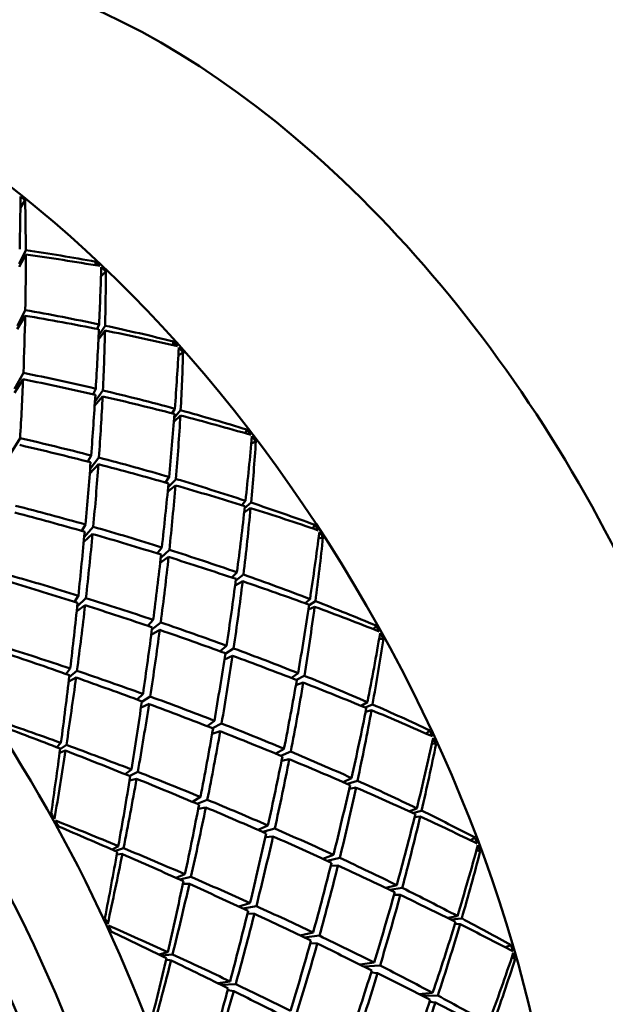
# Model space of a CAD drawing. Header units: inches. Extents: x 0.1 to 33.9, y 0.6 to 21.4.
# Tile 274 of 285: x 29.256 to 29.394, y 16.248 to 16.479. Entities that reach past the tile are written whole.
import ezdxf

# ---------------------------------------------------------------- set-up
doc = ezdxf.new("R2010")
doc.units = ezdxf.units.IN
doc.header["$MEASUREMENT"] = 0
doc.layers.add('Visible (ANSI)', color=7, linetype='Continuous', lineweight=50)

msp = doc.modelspace()

# ---------------------------------------------------------------- linework, layer by layer
at = {"layer": 'Visible (ANSI)'}
for p, q in [((29.2563, 16.43483), (29.25741, 16.43654)), ((29.25758, 16.42377), (29.25604, 16.4209)), ((29.25606, 16.42158), (29.25757, 16.42481)), ((29.2739, 16.42126), (29.27397, 16.42206)), ((29.27522, 16.41863), (29.27633, 16.41982)), ((29.25743, 16.40942), (29.25557, 16.40625)), ((29.2556, 16.40708), (29.25746, 16.41073)), ((29.27479, 16.40737), (29.27433, 16.40632)), ((29.27467, 16.40468), (29.27619, 16.40708)), ((29.27617, 16.40595), (29.27463, 16.40387)), ((29.29205, 16.40253), (29.29223, 16.40337)), ((29.29337, 16.40006), (29.29447, 16.40085)), ((29.25494, 16.39228), (29.25701, 16.396)), ((29.25695, 16.39451), (29.2549, 16.39136)), ((29.27399, 16.39229), (29.27338, 16.391)), ((29.2738, 16.38924), (29.27566, 16.3919)), ((29.27559, 16.3905), (29.27373, 16.38826)), ((29.29254, 16.3876), (29.29189, 16.38653)), ((29.29238, 16.38543), (29.29391, 16.38722)), ((29.29384, 16.38602), (29.29231, 16.38453)), ((29.30916, 16.38183), (29.30946, 16.38269)), ((29.2541, 16.37719), (29.25624, 16.38069)), ((29.31048, 16.37945), (29.31156, 16.37994)), ((29.27291, 16.37662), (29.27216, 16.37519)), ((29.27267, 16.3735), (29.27473, 16.37615)), ((29.27461, 16.37456), (29.27258, 16.37242)), ((29.2912, 16.37158), (29.29032, 16.3703)), ((29.29097, 16.36917), (29.29282, 16.3711)), ((29.29269, 16.36962), (29.29086, 16.36808)), ((29.30912, 16.366), (29.30824, 16.36496)), ((29.30893, 16.36425), (29.31044, 16.36557)), ((29.31032, 16.36431), (29.30882, 16.36327)), ((29.27069, 16.35894), (29.27155, 16.36042)), ((29.27128, 16.35748), (29.2734, 16.35989)), ((29.32493, 16.3595), (29.32539, 16.36035)), ((29.27117, 16.35635), (29.27324, 16.35821)), ((29.32626, 16.35717), (29.3273, 16.35742)), ((29.2895, 16.35505), (29.28843, 16.35365)), ((29.28923, 16.35263), (29.29126, 16.35449)), ((29.29108, 16.35282), (29.28909, 16.35142)), ((29.3071, 16.34921), (29.30592, 16.34799)), ((29.30847, 16.34712), (29.30669, 16.34611)), ((29.30685, 16.34731), (29.30865, 16.34867)), ((29.26897, 16.34231), (29.26992, 16.34374)), ((29.27168, 16.34319), (29.26964, 16.34118)), ((29.32427, 16.34293), (29.32311, 16.34196)), ((29.32406, 16.34152), (29.32552, 16.34245)), ((29.26952, 16.34007), (29.27149, 16.34151)), ((29.32535, 16.34114), (29.32389, 16.34047)), ((29.28622, 16.33665), (29.28746, 16.33806)), ((29.28701, 16.33457), (29.289, 16.3357)), ((29.28718, 16.33584), (29.28924, 16.33746)), ((29.33913, 16.33589), (29.33977, 16.3367)), ((29.34048, 16.33358), (29.34147, 16.33364)), ((29.30467, 16.33199), (29.30321, 16.33069)), ((29.30438, 16.33012), (29.30634, 16.33137)), ((29.30608, 16.32964), (29.30418, 16.32879)), ((29.26703, 16.32537), (29.268, 16.32664)), ((29.26764, 16.32357), (29.26937, 16.32455)), ((29.26958, 16.32611), (29.26776, 16.3246)), ((29.32145, 16.32555), (29.3199, 16.32443)), ((29.32106, 16.32398), (29.32293, 16.32495)), ((29.32266, 16.32336), (29.32096, 16.32277)), ((29.28371, 16.31936), (29.28508, 16.32068)), ((29.28676, 16.32007), (29.2848, 16.3188)), ((29.28462, 16.31754), (29.28649, 16.31833)), ((29.33774, 16.31875), (29.33627, 16.31789)), ((29.33722, 16.31749), (29.33892, 16.31823)), ((29.33868, 16.31689), (29.3373, 16.31651)), ((29.30012, 16.31313), (29.30182, 16.3144)), ((29.30137, 16.31264), (29.30351, 16.31374)), ((29.30129, 16.31134), (29.30319, 16.31193)), ((29.35152, 16.31139), (29.35237, 16.31213)), ((29.26488, 16.30817), (29.26582, 16.30918)), ((29.2671, 16.30872), (29.26563, 16.30774)), ((29.31816, 16.30782), (29.31623, 16.30669)), ((29.3529, 16.30907), (29.35383, 16.30897)), ((29.26551, 16.30686), (29.2669, 16.30739)), ((29.31742, 16.3062), (29.31974, 16.30716)), ((29.3194, 16.30538), (29.31759, 16.30497)), ((29.28092, 16.30185), (29.28235, 16.30297)), ((29.28192, 16.30036), (29.28356, 16.30078)), ((29.28385, 16.30239), (29.28195, 16.30144)), ((29.33401, 16.30096), (29.33202, 16.30002)), ((29.33308, 16.29956), (29.3354, 16.30033)), ((29.33506, 16.2987), (29.33345, 16.29845)), ((29.29666, 16.29539), (29.29857, 16.29651)), ((29.30017, 16.29585), (29.29777, 16.29493)), ((29.29804, 16.29377), (29.29981, 16.29407)), ((29.34932, 16.29383), (29.34748, 16.29314)), ((29.34834, 16.29275), (29.35043, 16.2933)), ((29.35011, 16.29193), (29.34881, 16.2918)), ((29.31211, 16.28879), (29.3144, 16.28982)), ((29.31322, 16.2883), (29.31599, 16.28912)), ((29.31379, 16.28709), (29.31557, 16.28727)), ((29.36189, 16.28638), (29.36299, 16.287)), ((29.27788, 16.28417), (29.27929, 16.285)), ((29.2805, 16.2845), (29.27863, 16.28384)), ((29.27893, 16.28302), (29.28023, 16.28314)), ((29.32976, 16.28291), (29.32725, 16.28204)), ((29.3283, 16.28156), (29.33125, 16.28222)), ((29.36333, 16.28402), (29.36418, 16.2838)), ((29.3308, 16.28042), (29.32912, 16.28035)), ((29.29288, 16.27752), (29.29492, 16.27838)), ((29.29633, 16.27777), (29.29375, 16.27712)), ((29.29443, 16.2761), (29.29596, 16.27613)), ((29.3446, 16.27583), (29.34206, 16.27516)), ((29.343, 16.27472), (29.3459, 16.27519)), ((29.34545, 16.27354), (29.34396, 16.27355)), ((29.30756, 16.27081), (29.31017, 16.2716)), ((29.31167, 16.27092), (29.3085, 16.27037)), ((29.30958, 16.26917), (29.31122, 16.26911)), ((29.35883, 16.26858), (29.35654, 16.26813)), ((29.3573, 16.26775), (29.35986, 16.26804)), ((29.35946, 16.26667), (29.35826, 16.26673)), ((29.32195, 16.26403), (29.32499, 16.26469)), ((29.32289, 16.26358), (29.32648, 16.26398)), ((29.32432, 16.26225), (29.32596, 16.26211)), ((29.37007, 16.26126), (29.37147, 16.26173)), ((29.2888, 16.25958), (29.29087, 16.26009)), ((29.29201, 16.25957), (29.28939, 16.25929)), ((29.29047, 16.25836), (29.29166, 16.25819)), ((29.3393, 16.25766), (29.33603, 16.25719)), ((29.33693, 16.25675), (29.34068, 16.25697)), ((29.37161, 16.25885), (29.37238, 16.25854)), ((29.34013, 16.25516), (29.33859, 16.25534)), ((29.30261, 16.25282), (29.3055, 16.25325)), ((29.30682, 16.25263), (29.3033, 16.25248)), ((29.30496, 16.25123), (29.30635, 16.25097)), ((29.35303, 16.25056), (29.3498, 16.25028)), ((29.3506, 16.24987), (29.35423, 16.24992)), ((29.35369, 16.24828), (29.35233, 16.24849))]:
    msp.add_line(p, q, dxfattribs=at)
for centre, major_axis, ratio, start_param, end_param in [((29.37971, 16.36574), (0.09524, -0.16495), 0.57735, 0, 3.141593), ((29.28958, 16.3137), (0.09774, -0.16928), 0.57735, 0, 3.141593), ((29.2273, 16.27774), (-0.11024, 0.19093), 0.57735, 3.141593, 6.283185), ((29.15043, 16.23336), (-0.11024, 0.19093), 0.57735, 3.02103, 6.403748), ((29.12391, 16.21805), (-0.11024, 0.19093), 0.57735, 3.141593, 6.283185), ((29.20328, 16.26387), (-0.03572, -0.27368), 0.143443, 2.218989, 2.276047), ((29.2164, 16.27145), (0.10408, -0.19444), 0.630678, 2.180005, 2.18693), ((29.17445, 16.24723), (0.05457, 0.28145), 0.222801, 5.437595, 5.492474), ((29.17445, 16.24723), (0.05457, 0.28145), 0.222801, 5.374763, 5.432849), ((29.17445, 16.24723), (0.31249, 0.00558), 0.58614, 1.236208, 1.291087), ((29.20328, 16.26387), (0.31137, -0.01956), 0.527741, 1.371708, 1.428766), ((29.14159, 16.22826), (-0.10399, 0.18011), 0.57735, 3.424531, 6.000247), ((29.2164, 16.27145), (0.09847, -0.19755), 0.618746, 2.080955, 2.087879), ((29.20328, 16.26387), (-0.04781, -0.27892), 0.194494, 2.14419, 2.201248), ((29.2164, 16.27145), (0.10626, -0.19321), 0.632906, 2.047235, 2.054159), ((29.17445, 16.24723), (0.06634, 0.28505), 0.271279, 5.369408, 5.424287), ((29.17445, 16.24723), (0.05457, 0.28145), 0.222801, 5.311931, 5.369085), ((29.20328, 16.26387), (0.30891, -0.03335), 0.488152, 1.390344, 1.447498), ((29.17445, 16.24723), (0.31218, -0.01099), 0.549491, 1.262967, 1.321053), ((29.17445, 16.24723), (0.31218, -0.01099), 0.549491, 1.203342, 1.258222), ((29.20328, 16.26387), (-0.04781, -0.27892), 0.194494, 2.082291, 2.139444), ((29.17445, 16.24723), (0.06634, 0.28505), 0.271279, 5.306576, 5.364662), ((29.20328, 16.26387), (0.30891, -0.03335), 0.488152, 1.32854, 1.385598), ((29.2164, 16.27145), (0.10015, -0.19662), 0.623521, 1.950161, 1.957086), ((29.20328, 16.26387), (-0.05966, -0.28314), 0.243904, 2.073723, 2.130781), ((29.2164, 16.27145), (0.10852, -0.19192), 0.634161, 1.914119, 1.921043), ((29.17445, 16.24723), (0.07803, 0.28751), 0.318161, 5.30504, 5.359919), ((29.17445, 16.24723), (0.31046, -0.0257), 0.510871, 1.286966, 1.34412), ((29.17445, 16.24723), (0.05457, 0.28145), 0.222801, 5.249099, 5.305701), ((29.20328, 16.26387), (0.30524, -0.04575), 0.447019, 1.40475, 1.461352), ((29.13275, 16.22315), (0.10399, -0.18011), 0.57735, 0.785398, 2.356194), ((29.20328, 16.26387), (-0.04781, -0.27892), 0.194494, 2.020011, 2.076613), ((29.17445, 16.24723), (0.31046, -0.0257), 0.510871, 1.223202, 1.281288), ((29.17445, 16.24723), (0.06634, 0.28505), 0.271279, 5.243744, 5.300898), ((29.20328, 16.26387), (0.30524, -0.04575), 0.447019, 1.341918, 1.399072), ((29.20328, 16.26387), (-0.05966, -0.28314), 0.243904, 2.011823, 2.068977), ((29.17445, 16.24723), (0.31046, -0.0257), 0.510871, 1.163577, 1.218456), ((29.17445, 16.24723), (0.07803, 0.28751), 0.318161, 5.242208, 5.300294), ((29.20328, 16.26387), (0.30524, -0.04575), 0.447019, 1.280114, 1.337172), ((29.2164, 16.27145), (0.10203, -0.19558), 0.627526, 1.818581, 1.825505), ((29.17445, 16.24723), (0.30747, -0.03885), 0.470597, 1.304812, 1.361414), ((29.20328, 16.26387), (0.07138, 0.28626), 0.291686, 5.148797, 5.205855), ((29.17445, 16.24723), (0.08977, 0.28872), 0.363519, 5.24441, 5.299289), ((29.2164, 16.27145), (0.11081, -0.1906), 0.634414, 1.780851, 1.787776), ((29.20328, 16.26387), (0.30042, -0.057), 0.404445, 1.414599, 1.471019), ((29.20328, 16.26387), (-0.04781, -0.27892), 0.194494, 1.957361, 2.013781), ((29.17445, 16.24723), (0.30747, -0.03885), 0.470597, 1.241428, 1.298582), ((29.17445, 16.24723), (0.06634, 0.28505), 0.271279, 5.180912, 5.237514), ((29.20328, 16.26387), (0.30042, -0.057), 0.404445, 1.351767, 1.40837), ((29.20328, 16.26387), (-0.05966, -0.28314), 0.243904, 1.949543, 2.006145), ((29.17445, 16.24723), (0.30747, -0.03885), 0.470597, 1.177665, 1.235751), ((29.17445, 16.24723), (0.07803, 0.28751), 0.318161, 5.179376, 5.23653), ((29.20328, 16.26387), (0.30042, -0.057), 0.404445, 1.288936, 1.34609), ((29.17445, 16.24723), (0.30747, -0.03885), 0.470597, 1.11804, 1.172919), ((29.20328, 16.26387), (0.29449, -0.0673), 0.360446, 1.420362, 1.476964), ((29.17445, 16.24723), (0.3033, -0.05073), 0.428836, 1.317365, 1.373784), ((29.20328, 16.26387), (0.07138, 0.28626), 0.291686, 5.086897, 5.144051), ((29.17445, 16.24723), (0.08977, 0.28872), 0.363519, 5.181578, 5.239664), ((29.20328, 16.26387), (0.30042, -0.057), 0.404445, 1.227132, 1.28419), ((29.20328, 16.26387), (-0.04781, -0.27892), 0.194494, 1.894347, 1.950949), ((29.17445, 16.24723), (0.3033, -0.05073), 0.428836, 1.25435, 1.310952), ((29.20328, 16.26387), (0.08308, 0.28819), 0.337902, 5.086041, 5.143099), ((29.2164, 16.27145), (0.10408, -0.19444), 0.630678, 1.686331, 1.693256), ((29.2164, 16.27145), (0.11308, -0.18928), 0.633658, 1.647634, 1.654559), ((29.17445, 16.24723), (0.06634, 0.28505), 0.271279, 5.11808, 5.174499), ((29.20328, 16.26387), (0.29449, -0.0673), 0.360446, 1.35753, 1.41395), ((29.17445, 16.24723), (0.10167, 0.28862), 0.40742, 5.187611, 5.24249), ((29.17445, 16.24723), (0.3033, -0.05073), 0.428836, 1.190966, 1.24812), ((29.20328, 16.26387), (-0.05966, -0.28314), 0.243904, 1.886894, 1.943313), ((29.17445, 16.24723), (0.07803, 0.28751), 0.318161, 5.116545, 5.173147), ((29.20328, 16.26387), (0.29449, -0.0673), 0.360446, 1.294698, 1.351301), ((29.20328, 16.26387), (0.28749, -0.0768), 0.314985, 1.422305, 1.479459), ((29.17445, 16.24723), (0.29799, -0.06155), 0.385649, 1.325224, 1.381826), ((29.20328, 16.26387), (0.07138, 0.28626), 0.291686, 5.024617, 5.081219), ((29.17445, 16.24723), (0.08977, 0.28872), 0.363519, 5.118746, 5.1759), ((29.20328, 16.26387), (0.29449, -0.0673), 0.360446, 1.231867, 1.289021), ((29.17445, 16.24723), (0.3033, -0.05073), 0.428836, 1.127202, 1.185288), ((29.17445, 16.24723), (0.29799, -0.06155), 0.385649, 1.262575, 1.318994), ((29.17445, 16.24723), (0.3033, -0.05073), 0.428836, 1.067577, 1.122457), ((29.20328, 16.26387), (-0.04781, -0.27892), 0.194494, 1.830963, 1.888117), ((29.17445, 16.24723), (0.06634, 0.28505), 0.271279, 5.055248, 5.11185), ((29.20328, 16.26387), (0.28749, -0.0768), 0.314985, 1.359473, 1.416076), ((29.20328, 16.26387), (0.08308, 0.28819), 0.337902, 5.024141, 5.081295), ((29.17445, 16.24723), (0.10167, 0.28862), 0.40742, 5.124779, 5.182865), ((29.20328, 16.26387), (0.29449, -0.0673), 0.360446, 1.170063, 1.227121), ((29.20328, 16.26387), (-0.05966, -0.28314), 0.243904, 1.823879, 1.880481), ((29.17445, 16.24723), (0.07803, 0.28751), 0.318161, 5.053713, 5.110132), ((29.20328, 16.26387), (0.28749, -0.0768), 0.314985, 1.296642, 1.353061), ((29.17445, 16.24723), (0.29799, -0.06155), 0.385649, 1.19956, 1.256163), ((29.2164, 16.27145), (0.10626, -0.19321), 0.632906, 1.55356, 1.560485), ((29.20328, 16.26387), (0.09488, 0.28885), 0.382625, 5.02704, 5.084098), ((29.17445, 16.24723), (0.11385, 0.28707), 0.449896, 5.134925, 5.189804), ((29.2164, 16.27145), (0.11528, -0.18798), 0.631911, 1.514668, 1.521592), ((29.17445, 16.24723), (0.2916, -0.07148), 0.341026, 1.328766, 1.38592), ((29.17445, 16.24723), (0.29799, -0.06155), 0.385649, 1.136177, 1.193331), ((29.20328, 16.26387), (0.27944, -0.08567), 0.267995, 1.420512, 1.478598), ((29.20328, 16.26387), (0.07138, 0.28626), 0.291686, 4.961968, 5.018388), ((29.17445, 16.24723), (0.08977, 0.28872), 0.363519, 5.055914, 5.112516), ((29.20328, 16.26387), (0.28749, -0.0768), 0.314985, 1.23381, 1.290412), ((29.20328, 16.26387), (-0.04781, -0.27892), 0.194494, 1.767199, 1.825285), ((29.17445, 16.24723), (0.06634, 0.28505), 0.271279, 4.992416, 5.04957), ((29.20328, 16.26387), (0.27944, -0.08567), 0.267995, 1.35768, 1.414834), ((29.17445, 16.24723), (0.2916, -0.07148), 0.341026, 1.266486, 1.323089), ((29.20328, 16.26387), (0.08308, 0.28819), 0.337902, 4.961861, 5.018463), ((29.17445, 16.24723), (0.29799, -0.06155), 0.385649, 1.072413, 1.130499), ((29.17445, 16.24723), (0.10167, 0.28862), 0.40742, 5.061947, 5.119101), ((29.20328, 16.26387), (0.28749, -0.0768), 0.314985, 1.170978, 1.228132), ((29.17445, 16.24723), (0.2916, -0.07148), 0.341026, 1.203837, 1.260257), ((29.20328, 16.26387), (-0.05966, -0.28314), 0.243904, 1.760496, 1.81765), ((29.17445, 16.24723), (0.07803, 0.28751), 0.318161, 4.990881, 5.047483), ((29.20328, 16.26387), (0.27944, -0.08567), 0.267995, 1.294848, 1.35145), ((29.20328, 16.26387), (0.09488, 0.28885), 0.382625, 4.965141, 5.022295), ((29.17445, 16.24723), (0.11385, 0.28707), 0.449896, 5.072093, 5.130179), ((29.20328, 16.26387), (0.28749, -0.0768), 0.314985, 1.109174, 1.166232), ((29.17445, 16.24723), (0.29799, -0.06155), 0.385649, 1.012788, 1.067667), ((29.17445, 16.24723), (0.28415, -0.0807), 0.294915, 1.328166, 1.385224), ((29.20328, 16.26387), (0.27037, -0.09403), 0.219405, 1.414886, 1.469765), ((29.20328, 16.26387), (0.07138, 0.28626), 0.291686, 4.898954, 4.955556), ((29.17445, 16.24723), (0.2916, -0.07148), 0.341026, 1.140823, 1.197425), ((29.17445, 16.24723), (0.08977, 0.28872), 0.363519, 4.993082, 5.049502), ((29.20328, 16.26387), (0.27944, -0.08567), 0.267995, 1.232016, 1.288435), ((29.20328, 16.26387), (0.10688, 0.28813), 0.42591, 4.971969, 5.029027), ((29.2164, 16.27145), (0.10852, -0.19192), 0.634161, 1.420444, 1.427369), ((29.2164, 16.27145), (0.11737, -0.18674), 0.629214, 1.382137, 1.389062), ((29.20328, 16.26387), (-0.04781, -0.27892), 0.194494, 1.707574, 1.762453), ((29.17445, 16.24723), (0.28415, -0.0807), 0.294915, 1.266267, 1.323421), ((29.17445, 16.24723), (0.12646, 0.28393), 0.490927, 5.086835, 5.141715), ((29.17445, 16.24723), (0.06634, 0.28505), 0.271279, 4.930613, 4.987671), ((29.20328, 16.26387), (0.27037, -0.09403), 0.219405, 1.352054, 1.41014), ((29.20328, 16.26387), (0.08308, 0.28819), 0.337902, 4.899212, 4.955631), ((29.17445, 16.24723), (0.10167, 0.28862), 0.40742, 4.999116, 5.055718), ((29.20328, 16.26387), (0.27944, -0.08567), 0.267995, 1.169184, 1.225786), ((29.17445, 16.24723), (0.2916, -0.07148), 0.341026, 1.077439, 1.134593), ((29.20328, 16.26387), (-0.05966, -0.28314), 0.243904, 1.696732, 1.754818), ((29.17445, 16.24723), (0.07803, 0.28751), 0.318161, 4.928049, 4.985203), ((29.20328, 16.26387), (0.27037, -0.09403), 0.219405, 1.289222, 1.346376), ((29.17445, 16.24723), (0.28415, -0.0807), 0.294915, 1.203987, 1.260589), ((29.20328, 16.26387), (0.09488, 0.28885), 0.382625, 4.902861, 4.959463), ((29.17445, 16.24723), (0.11385, 0.28707), 0.449896, 5.009261, 5.066415), ((29.20328, 16.26387), (0.27944, -0.08567), 0.267995, 1.106352, 1.163506), ((29.17445, 16.24723), (0.2916, -0.07148), 0.341026, 1.013675, 1.071761), ((29.20328, 16.26387), (0.07138, 0.28626), 0.291686, 4.83557, 4.892724), ((29.17445, 16.24723), (0.08977, 0.28872), 0.363519, 4.93025, 4.986852), ((29.20328, 16.26387), (0.27037, -0.09403), 0.219405, 1.22639, 1.282992), ((29.17445, 16.24723), (0.28415, -0.0807), 0.294915, 1.141338, 1.197757), ((29.16133, 16.23965), (0.1135, -0.18904), 0.521519, 1.531486, 1.53841), ((29.20328, 16.26387), (0.10688, 0.28813), 0.42591, 4.91007, 4.967223), ((29.17445, 16.24723), (0.12646, 0.28393), 0.490927, 5.024004, 5.08209), ((29.20328, 16.26387), (0.27944, -0.08567), 0.267995, 1.044549, 1.101607), ((29.17445, 16.24723), (0.2916, -0.07148), 0.341026, 0.95405, 1.008929), ((29.16133, 16.23965), (0.10605, -0.19334), 0.52234, 1.542871, 1.549796), ((29.17445, 16.24723), (-0.27566, 0.08933), 0.247243, 4.403503, 4.460561), ((29.20328, 16.26387), (0.26029, -0.10201), 0.169172, 1.342314, 1.397193), ((29.20328, 16.26387), (0.08308, 0.28819), 0.337902, 4.836197, 4.892799), ((29.17445, 16.24723), (0.10167, 0.28862), 0.40742, 4.936284, 4.992703), ((29.20328, 16.26387), (0.27037, -0.09403), 0.219405, 1.163558, 1.219978), ((29.17445, 16.24723), (0.28415, -0.0807), 0.294915, 1.078323, 1.134925), ((29.2164, 16.27145), (0.11081, -0.1906), 0.634414, 1.287177, 1.294102), ((29.20328, 16.26387), (0.11922, 0.28592), 0.46777, 4.921193, 4.978251), ((29.2164, 16.27145), (0.11931, -0.18558), 0.625625, 1.250205, 1.25713), ((29.20328, 16.26387), (-0.05966, -0.28314), 0.243904, 1.637107, 1.691986), ((29.17445, 16.24723), (0.07803, 0.28751), 0.318161, 4.866245, 4.923303), ((29.20328, 16.26387), (0.26029, -0.10201), 0.169172, 1.279482, 1.337568), ((29.17445, 16.24723), (-0.27566, 0.08933), 0.247243, 4.341604, 4.398758), ((29.17445, 16.24723), (0.28415, -0.0807), 0.294915, 1.014939, 1.072093), ((29.17445, 16.24723), (0.13967, 0.27904), 0.530403, 5.044061, 5.09894), ((29.20328, 16.26387), (0.09488, 0.28885), 0.382625, 4.840211, 4.896631), ((29.17445, 16.24723), (0.11385, 0.28707), 0.449896, 4.946429, 5.003031), ((29.20328, 16.26387), (0.27037, -0.09403), 0.219405, 1.100726, 1.157329), ((29.17445, 16.24723), (-0.27566, 0.08933), 0.247243, 4.279324, 4.335926), ((29.20328, 16.26387), (0.07138, 0.28626), 0.291686, 4.771806, 4.829892), ((29.17445, 16.24723), (0.08977, 0.28872), 0.363519, 4.867418, 4.924572), ((29.20328, 16.26387), (0.26029, -0.10201), 0.169172, 1.21665, 1.273804), ((29.20328, 16.26387), (0.10688, 0.28813), 0.42591, 4.84779, 4.904392), ((29.17445, 16.24723), (0.12646, 0.28393), 0.490927, 4.961172, 5.018326), ((29.20328, 16.26387), (0.27037, -0.09403), 0.219405, 1.037895, 1.095049), ((29.17445, 16.24723), (0.28415, -0.0807), 0.294915, 0.951175, 1.009261), ((29.17445, 16.24723), (-0.27566, 0.08933), 0.247243, 4.216675, 4.273094), ((29.20328, 16.26387), (0.08308, 0.28819), 0.337902, 4.772814, 4.829968), ((29.17445, 16.24723), (0.10167, 0.28862), 0.40742, 4.873452, 4.930054), ((29.20328, 16.26387), (0.26029, -0.10201), 0.169172, 1.153818, 1.21042), ((29.16133, 16.23965), (0.11164, -0.19012), 0.520488, 1.410909, 1.417834), ((29.16133, 16.23965), (0.10425, -0.19436), 0.524579, 1.422178, 1.429102), ((29.17445, 16.24723), (-0.26615, 0.09751), 0.197947, 4.333318, 4.390376), ((29.20328, 16.26387), (0.11922, 0.28592), 0.46777, 4.859293, 4.916447), ((29.17445, 16.24723), (0.13967, 0.27904), 0.530403, 4.981229, 5.039315), ((29.20328, 16.26387), (0.27037, -0.09403), 0.219405, 0.976091, 1.033149), ((29.17445, 16.24723), (0.28415, -0.0807), 0.294915, 0.89155, 0.94643), ((29.20328, 16.26387), (0.24921, -0.10976), 0.117322, 1.265139, 1.320018), ((29.17445, 16.24723), (-0.27566, 0.08933), 0.247243, 4.15366, 4.210262), ((29.20328, 16.26387), (0.09488, 0.28885), 0.382625, 4.777197, 4.833799), ((29.17445, 16.24723), (0.11385, 0.28707), 0.449896, 4.883597, 4.940017), ((29.20328, 16.26387), (0.26029, -0.10201), 0.169172, 1.090986, 1.147406), ((29.2164, 16.27145), (0.11308, -0.18928), 0.633658, 1.15396, 1.160885), ((29.17445, 16.24723), (-0.26615, 0.09751), 0.197947, 4.271418, 4.328572), ((29.20328, 16.26387), (0.13207, 0.28205), 0.50815, 4.875292, 4.93235), ((29.2164, 16.27145), (0.12105, -0.18453), 0.621224, 1.119006, 1.125931), ((29.20328, 16.26387), (0.07138, 0.28626), 0.291686, 4.712181, 4.76706), ((29.17445, 16.24723), (0.08977, 0.28872), 0.363519, 4.805615, 4.862673), ((29.20328, 16.26387), (0.24921, -0.10976), 0.117322, 1.202307, 1.260393), ((29.17445, 16.24723), (-0.27566, 0.08933), 0.247243, 4.090276, 4.14743), ((29.17445, 16.24723), (0.1537, 0.27213), 0.568089, 5.007587, 5.062466), ((29.20328, 16.26387), (0.10688, 0.28813), 0.42591, 4.78514, 4.84156), ((29.17445, 16.24723), (0.12646, 0.28393), 0.490927, 4.89834, 4.954942), ((29.20328, 16.26387), (0.26029, -0.10201), 0.169172, 1.028154, 1.084756), ((29.17445, 16.24723), (-0.26615, 0.09751), 0.197947, 4.209138, 4.26574), ((29.20328, 16.26387), (0.08308, 0.28819), 0.337902, 4.70905, 4.767136), ((29.17445, 16.24723), (0.10167, 0.28862), 0.40742, 4.81062, 4.867774), ((29.20328, 16.26387), (0.24921, -0.10976), 0.117322, 1.139475, 1.196629), ((29.17445, 16.24723), (-0.27566, 0.08933), 0.247243, 4.026512, 4.084598), ((29.20328, 16.26387), (0.11922, 0.28592), 0.46777, 4.797013, 4.853615), ((29.17445, 16.24723), (0.13967, 0.27904), 0.530403, 4.918397, 4.975551), ((29.20328, 16.26387), (0.26029, -0.10201), 0.169172, 0.965323, 1.022476)]:
    msp.add_ellipse(centre, major_axis=major_axis, ratio=ratio, start_param=start_param, end_param=end_param, dxfattribs=at)

doc.saveas('drawing.dxf')
